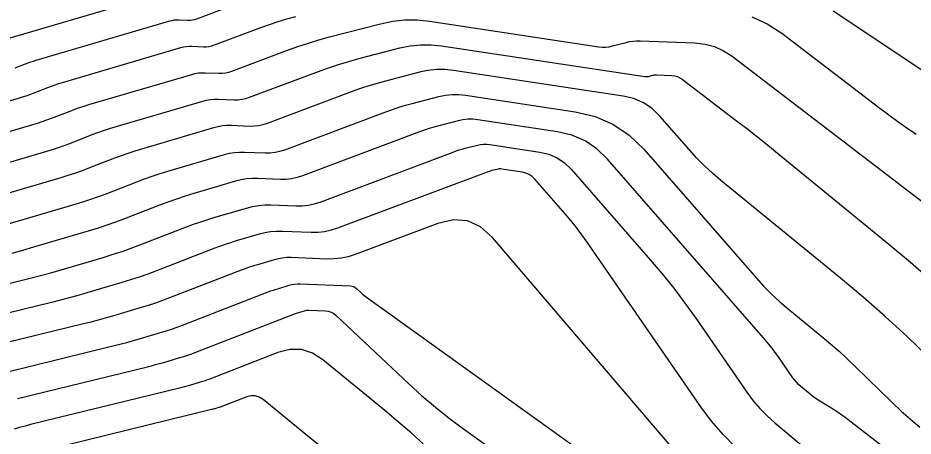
# Model space of a CAD drawing. Extents: x 1354696 to 1366163, y 660729 to 670380.
# Drawn here: x 1360591.1 to 1360664.7, y 664279.1 to 664313.6 of the extents above; entities that cross this region are included whole.
import ezdxf

# ---------------------------------------------------------------- set-up
doc = ezdxf.new("R2010")
doc.units = 0
doc.layers.add('R_Contours', color=7, linetype='Continuous')

msp = doc.modelspace()

# ---------------------------------------------------------------- linework, layer by layer
at = {"layer": 'R_Contours'}
for points in [[(1360602.659, 664315.518), (1360590.384, 664311.903)], [(1360590.822, 664309.444), (1360591.681, 664309.776), (1360591.897, 664309.857), (1360592.114, 664309.934), (1360592.332, 664310.006), (1360592.553, 664310.073), (1360603.56, 664313.315), (1360603.742, 664313.361), (1360603.925, 664313.391), (1360604.11, 664313.407), (1360604.297, 664313.407), (1360605.049, 664313.377), (1360605.235, 664313.379), (1360605.419, 664313.399), (1360605.599, 664313.438), (1360605.777, 664313.495), (1360608.838, 664314.645)], [(1360658.178, 664314.143), (1360677.782, 664301.07)], [(1360579.163, 664303.436), (1360591.111, 664306.958), (1360591.417, 664307.052), (1360591.72, 664307.152), (1360592.021, 664307.258), (1360592.32, 664307.37), (1360593.512, 664307.832), (1360593.812, 664307.944), (1360594.113, 664308.05), (1360594.416, 664308.15), (1360594.722, 664308.243), (1360604.462, 664311.112), (1360604.688, 664311.169), (1360604.916, 664311.207), (1360605.147, 664311.226), (1360605.381, 664311.226), (1360606.318, 664311.189), (1360606.551, 664311.191), (1360606.779, 664311.217), (1360607.005, 664311.265), (1360607.226, 664311.336), (1360611.043, 664312.77), (1360611.756, 664313.027), (1360612.474, 664313.265), (1360613.199, 664313.485), (1360613.929, 664313.685)], [(1360581.794, 664301.681), (1360592.272, 664304.77), (1360592.663, 664304.89), (1360593.051, 664305.017), (1360593.436, 664305.153), (1360593.819, 664305.297), (1360595.344, 664305.887), (1360595.726, 664306.031), (1360596.112, 664306.167), (1360596.5, 664306.294), (1360596.891, 664306.414), (1360605.363, 664308.909), (1360605.634, 664308.977), (1360605.908, 664309.023), (1360606.185, 664309.046), (1360606.464, 664309.046), (1360607.587, 664309.001), (1360607.866, 664309.004), (1360608.14, 664309.034), (1360608.41, 664309.092), (1360608.675, 664309.177), (1360613.249, 664310.895), (1360614.103, 664311.203), (1360614.963, 664311.489), (1360615.831, 664311.751), (1360616.706, 664311.991), (1360620.911, 664313.086), (1360621.907, 664313.293), (1360622.909, 664313.397), (1360623.916, 664313.398), (1360624.929, 664313.295), (1360638.864, 664311.186), (1360639.151, 664311.157), (1360639.436, 664311.158), (1360639.72, 664311.188), (1360640.002, 664311.248), (1360641.127, 664311.546), (1360641.409, 664311.61), (1360641.694, 664311.652), (1360641.981, 664311.673), (1360642.271, 664311.673), (1360646.791, 664311.5), (1360647.62, 664311.407), (1360648.404, 664311.193), (1360649.146, 664310.857), (1360649.843, 664310.401), (1360669.373, 664295.454)], [(1360651.465, 664313.654), (1360652.738, 664313.077), (1360653.937, 664312.293), (1360662.006, 664306.118), (1360662.742, 664305.564), (1360663.488, 664305.021), (1360664.242, 664304.492), (1360665.005, 664303.974)], [(1360584.426, 664299.926), (1360593.433, 664302.582), (1360593.909, 664302.727), (1360594.382, 664302.883), (1360594.851, 664303.048), (1360595.318, 664303.223), (1360597.175, 664303.943), (1360597.641, 664304.118), (1360598.111, 664304.283), (1360598.584, 664304.438), (1360599.06, 664304.584), (1360606.265, 664306.706), (1360606.581, 664306.786), (1360606.9, 664306.839), (1360607.222, 664306.865), (1360607.548, 664306.865), (1360608.857, 664306.814), (1360609.181, 664306.817), (1360609.501, 664306.852), (1360609.815, 664306.919), (1360610.124, 664307.018), (1360615.801, 664309.151), (1360616.622, 664309.447), (1360617.449, 664309.722), (1360618.284, 664309.974), (1360619.126, 664310.205), (1360622.506, 664311.085), (1360623.353, 664311.261), (1360624.205, 664311.349), (1360625.061, 664311.35), (1360625.922, 664311.263), (1360642.654, 664308.73), (1360642.735, 664308.722), (1360642.815, 664308.722), (1360642.895, 664308.731), (1360642.975, 664308.747), (1360643.292, 664308.832), (1360643.371, 664308.85), (1360643.452, 664308.861), (1360643.533, 664308.867), (1360643.614, 664308.867), (1360644.889, 664308.819), (1360645.122, 664308.792), (1360645.344, 664308.732), (1360645.553, 664308.637), (1360645.749, 664308.509), (1360650.217, 664305.089), (1360651.023, 664304.468), (1360651.823, 664303.839), (1360652.618, 664303.205), (1360653.408, 664302.563), (1360662.742, 664294.925), (1360664.542, 664293.418), (1360666.308, 664291.871)], [(1360665.999, 664285.637), (1360664.247, 664287.315), (1360662.459, 664288.952), (1360660.635, 664290.549), (1360658.775, 664292.106), (1360648.923, 664300.17), (1360648.229, 664300.762), (1360647.561, 664301.383), (1360646.92, 664302.031), (1360646.306, 664302.706), (1360643.901, 664305.463), (1360643.262, 664306.083), (1360642.548, 664306.565), (1360641.757, 664306.909), (1360640.891, 664307.115), (1360626.916, 664309.23), (1360626.206, 664309.302), (1360625.501, 664309.301), (1360624.799, 664309.229), (1360624.1, 664309.083), (1360621.315, 664308.359), (1360620.621, 664308.168), (1360619.933, 664307.96), (1360619.251, 664307.734), (1360618.575, 664307.49), (1360611.574, 664304.859), (1360611.221, 664304.746), (1360610.862, 664304.669), (1360610.497, 664304.629), (1360610.126, 664304.626), (1360608.631, 664304.685), (1360608.259, 664304.685), (1360607.891, 664304.654), (1360607.527, 664304.594), (1360607.166, 664304.503), (1360601.229, 664302.754), (1360600.667, 664302.583), (1360600.11, 664302.399), (1360599.556, 664302.204), (1360599.007, 664301.998), (1360596.816, 664301.15), (1360596.267, 664300.943), (1360595.713, 664300.748), (1360595.156, 664300.565), (1360594.594, 664300.393), (1360587.057, 664298.171)], [(1360589.689, 664296.416), (1360595.755, 664298.205), (1360596.402, 664298.403), (1360597.044, 664298.614), (1360597.682, 664298.838), (1360598.315, 664299.076), (1360600.838, 664300.054), (1360601.471, 664300.291), (1360602.109, 664300.516), (1360602.751, 664300.727), (1360603.398, 664300.925), (1360608.068, 664302.3), (1360608.473, 664302.402), (1360608.883, 664302.47), (1360609.297, 664302.504), (1360609.715, 664302.505), (1360611.395, 664302.438), (1360611.812, 664302.442), (1360612.222, 664302.487), (1360612.626, 664302.573), (1360613.023, 664302.701), (1360621.349, 664305.829), (1360621.881, 664306.021), (1360622.418, 664306.199), (1360622.959, 664306.363), (1360623.504, 664306.512), (1360625.695, 664307.082), (1360626.244, 664307.196), (1360626.796, 664307.254), (1360627.351, 664307.254), (1360627.91, 664307.198), (1360636.94, 664305.831), (1360638.561, 664305.446), (1360640.04, 664304.802), (1360641.378, 664303.9), (1360642.573, 664302.74), (1360651.853, 664292.099), (1360652.465, 664291.427), (1360653.103, 664290.782), (1360653.767, 664290.165), (1360654.458, 664289.575), (1360657.275, 664287.269), (1360657.973, 664286.685), (1360658.657, 664286.086), (1360659.328, 664285.472), (1360659.985, 664284.843), (1360663.035, 664281.856), (1360663.769, 664281.157), (1360664.523, 664280.48), (1360665.296, 664279.825)], [(1360678.398, 664265.698), (1360659.395, 664280.447), (1360659.134, 664280.644), (1360658.868, 664280.834), (1360658.597, 664281.017), (1360658.321, 664281.193), (1360657.069, 664281.966), (1360656.862, 664282.099), (1360656.66, 664282.239), (1360656.464, 664282.386), (1360656.273, 664282.54), (1360655.517, 664283.171), (1360655.335, 664283.334), (1360655.164, 664283.509), (1360655.006, 664283.694), (1360654.86, 664283.891), (1360653.655, 664285.638), (1360653.403, 664285.993), (1360653.141, 664286.34), (1360652.869, 664286.679), (1360652.587, 664287.012), (1360639.587, 664301.917), (1360638.716, 664302.763), (1360637.742, 664303.42), (1360636.664, 664303.889), (1360635.483, 664304.169), (1360628.903, 664305.166), (1360628.497, 664305.207), (1360628.092, 664305.206), (1360627.69, 664305.164), (1360627.29, 664305.081), (1360625.693, 664304.666), (1360625.296, 664304.557), (1360624.902, 664304.438), (1360624.511, 664304.308), (1360624.123, 664304.168), (1360614.472, 664300.542), (1360614.031, 664300.4), (1360613.583, 664300.305), (1360613.127, 664300.255), (1360612.665, 664300.25), (1360610.798, 664300.324), (1360610.334, 664300.324), (1360609.874, 664300.286), (1360609.419, 664300.21), (1360608.969, 664300.097), (1360605.539, 664299.087), (1360604.821, 664298.867), (1360604.108, 664298.633), (1360603.399, 664298.383), (1360602.696, 664298.119), (1360599.813, 664297.003), (1360599.097, 664296.733), (1360598.375, 664296.479), (1360597.648, 664296.24), (1360596.916, 664296.016), (1360592.321, 664294.662), (1360591.431, 664294.405), (1360590.538, 664294.159)], [(1360586.719, 664290.789), (1360591.191, 664291.884), (1360592.051, 664292.1), (1360592.908, 664292.326), (1360593.762, 664292.561), (1360594.614, 664292.807), (1360598.077, 664293.828), (1360598.895, 664294.078), (1360599.706, 664294.345), (1360600.512, 664294.629), (1360601.312, 664294.929), (1360604.938, 664296.334), (1360605.519, 664296.552), (1360606.104, 664296.758), (1360606.692, 664296.951), (1360607.285, 664297.133), (1360609.871, 664297.894), (1360610.366, 664298.019), (1360610.866, 664298.102), (1360611.371, 664298.143), (1360611.882, 664298.144), (1360613.934, 664298.062), (1360614.443, 664298.067), (1360614.944, 664298.122), (1360615.436, 664298.228), (1360615.921, 664298.383), (1360626.897, 664302.507), (1360627.141, 664302.595), (1360627.386, 664302.676), (1360627.633, 664302.751), (1360627.883, 664302.82), (1360628.884, 664303.08), (1360629.136, 664303.132), (1360629.388, 664303.159), (1360629.642, 664303.159), (1360629.897, 664303.133), (1360634.026, 664302.508), (1360634.767, 664302.332), (1360635.443, 664302.038), (1360636.055, 664301.625), (1360636.601, 664301.095), (1360643.113, 664293.628), (1360644.099, 664292.465), (1360645.05, 664291.276), (1360645.968, 664290.06), (1360646.851, 664288.818), (1360651.071, 664282.704), (1360651.582, 664282.015), (1360652.135, 664281.365), (1360652.732, 664280.754), (1360653.371, 664280.183), (1360656.015, 664277.975)], [(1360650.129, 664278.174), (1360649.106, 664279.221), (1360648.157, 664280.336), (1360647.282, 664281.517), (1360637.915, 664295.089), (1360637.488, 664295.69), (1360637.044, 664296.278), (1360636.584, 664296.853), (1360636.107, 664297.415), (1360633.615, 664300.272), (1360633.393, 664300.488), (1360633.145, 664300.655), (1360632.87, 664300.775), (1360632.569, 664300.847), (1360630.891, 664301.101), (1360630.787, 664301.111), (1360630.684, 664301.111), (1360630.581, 664301.1), (1360630.479, 664301.079), (1360630.072, 664300.973), (1360629.971, 664300.945), (1360629.87, 664300.915), (1360629.77, 664300.882), (1360629.672, 664300.846), (1360617.37, 664296.224), (1360616.842, 664296.055), (1360616.304, 664295.94), (1360615.758, 664295.88), (1360615.203, 664295.875), (1360612.824, 664295.969), (1360612.338, 664295.968), (1360611.856, 664295.929), (1360611.38, 664295.85), (1360610.908, 664295.731), (1360609.031, 664295.178), (1360608.564, 664295.035), (1360608.1, 664294.883), (1360607.639, 664294.72), (1360607.181, 664294.549), (1360602.451, 664292.716), (1360601.748, 664292.452), (1360601.04, 664292.203), (1360600.326, 664291.968), (1360599.608, 664291.748), (1360596.724, 664290.898), (1360596.002, 664290.69), (1360595.278, 664290.49), (1360594.551, 664290.299), (1360593.822, 664290.116), (1360587.845, 664288.652)], [(1360645.169, 664277.857), (1360630.111, 664295.468), (1360629.141, 664296.346), (1360628.071, 664296.831), (1360626.899, 664296.924), (1360625.626, 664296.623), (1360618.819, 664294.065), (1360618.247, 664293.882), (1360617.665, 664293.757), (1360617.074, 664293.693), (1360616.472, 664293.687), (1360613.552, 664293.802), (1360613.196, 664293.802), (1360612.844, 664293.773), (1360612.496, 664293.715), (1360612.151, 664293.628), (1360610.777, 664293.224), (1360610.435, 664293.119), (1360610.096, 664293.008), (1360609.758, 664292.889), (1360609.424, 664292.763), (1360603.531, 664290.481), (1360602.955, 664290.264), (1360602.374, 664290.06), (1360601.788, 664289.867), (1360601.199, 664289.687), (1360598.834, 664288.99), (1360598.242, 664288.819), (1360597.648, 664288.655), (1360597.052, 664288.498), (1360596.454, 664288.348), (1360588.907, 664286.5)], [(1360589.969, 664284.347), (1360599.086, 664286.58), (1360599.552, 664286.697), (1360600.018, 664286.82), (1360600.482, 664286.948), (1360600.944, 664287.081), (1360602.791, 664287.625), (1360603.251, 664287.766), (1360603.708, 664287.916), (1360604.161, 664288.076), (1360604.612, 664288.245), (1360611.666, 664290.978), (1360611.878, 664291.058), (1360612.092, 664291.133), (1360612.307, 664291.204), (1360612.523, 664291.27), (1360613.393, 664291.526), (1360613.611, 664291.581), (1360613.832, 664291.617), (1360614.055, 664291.636), (1360614.281, 664291.636), (1360618.437, 664291.472), (1360618.57, 664291.455), (1360618.694, 664291.416), (1360618.808, 664291.355), (1360618.913, 664291.272), (1360619.314, 664290.893), (1360619.416, 664290.801), (1360619.52, 664290.711), (1360619.628, 664290.626), (1360619.738, 664290.543), (1360641.157, 664275.164)], [(1360591.031, 664282.195), (1360601.717, 664284.812), (1360602.053, 664284.896), (1360602.388, 664284.984), (1360602.721, 664285.076), (1360603.054, 664285.172), (1360604.382, 664285.564), (1360604.713, 664285.665), (1360605.042, 664285.773), (1360605.368, 664285.888), (1360605.692, 664286.01), (1360613.909, 664289.193), (1360613.998, 664289.226), (1360614.088, 664289.258), (1360614.178, 664289.288), (1360614.269, 664289.315), (1360614.635, 664289.423), (1360614.727, 664289.446), (1360614.82, 664289.462), (1360614.914, 664289.47), (1360615.009, 664289.47), (1360616.36, 664289.416), (1360616.608, 664289.385), (1360616.839, 664289.313), (1360617.052, 664289.199), (1360617.248, 664289.043), (1360623.239, 664283.393), (1360624.315, 664282.411), (1360625.423, 664281.467), (1360626.561, 664280.56), (1360627.73, 664279.691), (1360636.426, 664273.447)], [(1360624.415, 664278.469), (1360623.424, 664279.358), (1360622.417, 664280.229), (1360621.395, 664281.083), (1360616.163, 664285.382), (1360615.302, 664285.936), (1360614.397, 664286.22), (1360613.449, 664286.234), (1360612.458, 664285.977), (1360606.772, 664283.774), (1360606.575, 664283.7), (1360606.376, 664283.63), (1360606.175, 664283.564), (1360605.974, 664283.502), (1360605.164, 664283.264), (1360604.961, 664283.205), (1360604.758, 664283.149), (1360604.554, 664283.095), (1360604.349, 664283.044), (1360592.093, 664280.043), (1360591.641, 664279.926), (1360591.192, 664279.799), (1360590.747, 664279.662)], [(1360617.489, 664276.974), (1360611.23, 664282.117), (1360610.92, 664282.316), (1360610.595, 664282.418), (1360610.254, 664282.423), (1360609.897, 664282.331), (1360607.852, 664281.538), (1360607.781, 664281.512), (1360607.71, 664281.487), (1360607.638, 664281.463), (1360607.565, 664281.441), (1360607.274, 664281.355), (1360607.201, 664281.334), (1360607.128, 664281.314), (1360607.054, 664281.294), (1360606.981, 664281.276), (1360593.155, 664277.89)]]:
    msp.add_lwpolyline(points, dxfattribs=at)

doc.saveas('drawing.dxf')
